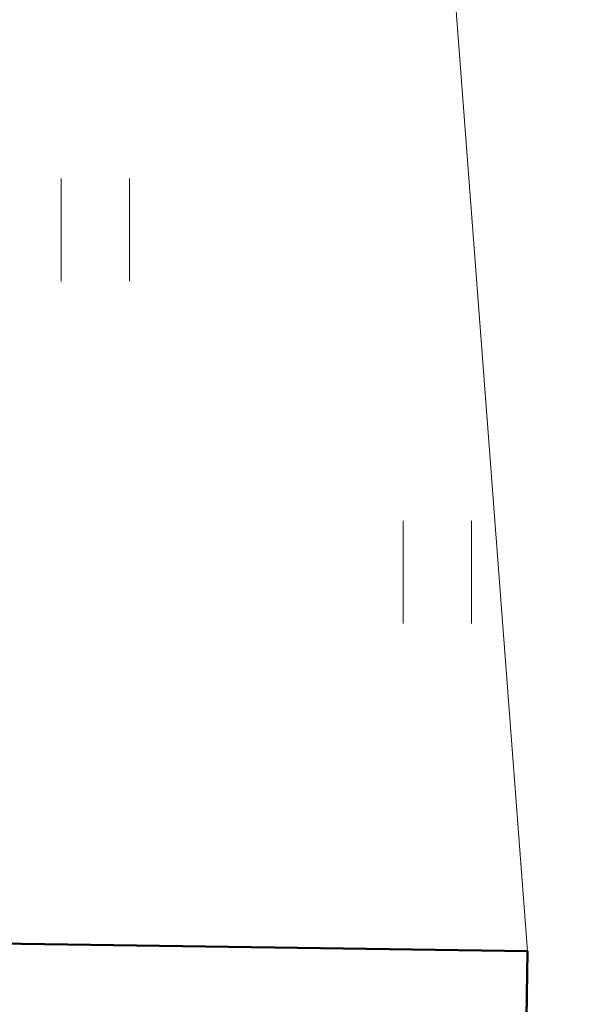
# Model space of a CAD drawing. Header units: metres. Extents: x 5504996 to 5514259, y 5943254 to 5951281.
# Tile 283 of 656: x 5509698.75 to 5509702.91, y 5947972.43 to 5947979.62. Entities that reach past the tile are written whole.
import ezdxf

# ---------------------------------------------------------------- set-up
doc = ezdxf.new("R2010")
doc.units = ezdxf.units.M
doc.linetypes.add('L_0_04', pattern=[1.5, 1, -0.5])
doc.layers.get('0').update_dxf_attribs({"linetype": 'CONTINUOUS', "lineweight": 18, "true_color": 0x000000})
for name, color, linetype, lineweight, true_color in [('EGB_Budynek', 7, 'CONTINUOUS', 50, 0x0a0909), ('GES_PrzewodElektroenergetyczny', 1, 'CONTINUOUS', 18, 0xff0000), ('KR_ObiektKarto', 7, 'CONTINUOUS', 18, 0x000000), ('OT_ZagospodarowanieTerenu', 7, 'CONTINUOUS', 18, 0x000000)]:
    doc.layers.add(name, color=color, linetype=linetype, lineweight=lineweight, true_color=true_color)

# ---------------------------------------------------------------- blocks, each defined once
blk = doc.blocks.new('OTZT_S')
at = {"color": 0, "linetype": 'Continuous', "lineweight": 18, "flags": 128}
for points in [[(-0.5, -0.75), (-0.5, 0.75)], [(0.5, 0.75), (0.5, -0.75)]]:
    blk.add_lwpolyline(points, dxfattribs=at)

msp = doc.modelspace()

# ---------------------------------------------------------------- linework, layer by layer
at = {"layer": 'EGB_Budynek', "linetype": 'Continuous', "lineweight": 50, "flags": 128}
msp.add_lwpolyline([(5509702.35, 5947965.54), (5509696.14, 5947965.65), (5509696.24, 5947972.91), (5509702.46, 5947972.82)], close=True, dxfattribs=at)
at = {"layer": 'GES_PrzewodElektroenergetyczny', "color": 1, "linetype": 'Continuous', "lineweight": 18, "true_color": 0xff0000, "flags": 128}
msp.add_lwpolyline([(5509702.46, 5947972.82), (5509700.47, 5947999.04), (5509699.9, 5948006.6), (5509699.38, 5948008.97), (5509696.92, 5948020.25)], dxfattribs=at)
at = {"layer": 'OT_ZagospodarowanieTerenu', "color": 18, "linetype": 'L_0_04', "lineweight": 18, "true_color": 0x000000, "flags": 128}
msp.add_lwpolyline([(5509705.44, 5948021.15), (5509710.9, 5948021.09), (5509730.85, 5948021.07), (5509729.71, 5947990.25), (5509728.86, 5947967.36), (5509702.35, 5947965.54), (5509702.46, 5947972.82), (5509696.24, 5947972.91), (5509697.04, 5948021.11)], close=True, dxfattribs=at)

# ---------------------------------------------------------------- block references
at = {"layer": 'KR_ObiektKarto', "linetype": 'Continuous', "xscale": 0.5, "yscale": 0.5, "zscale": 0.5}
for p in [(5509699.3025, 5947978.0875), (5509699.3025, 5947978.0875), (5509701.8025, 5947975.5875), (5509701.8025, 5947975.5875)]:
    msp.add_blockref('OTZT_S', p, dxfattribs=at)

doc.saveas('drawing.dxf')
